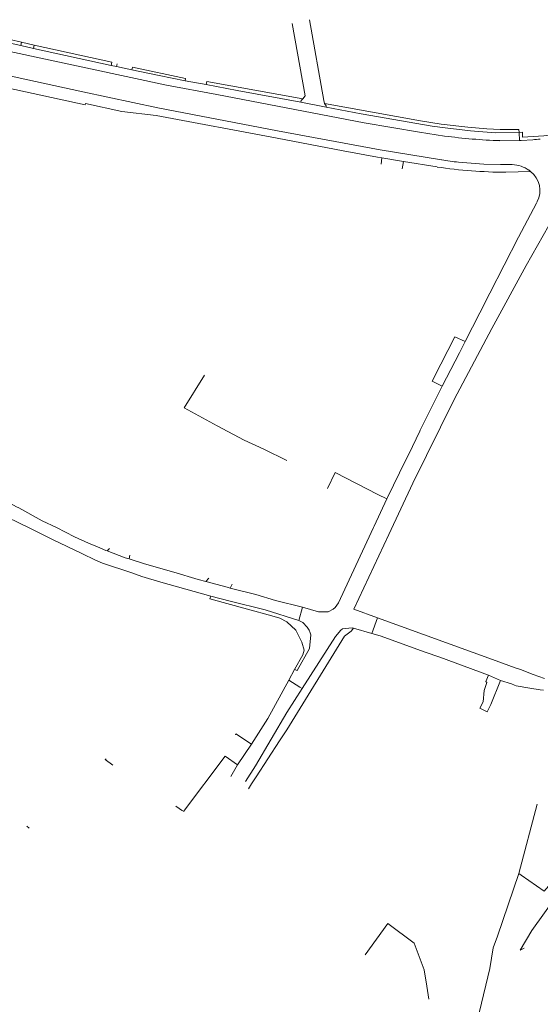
# Model space of a CAD drawing. Extents: x 145000 to 155000, y 457500 to 470000.
# Tile 323 of 548: x 148937 to 149060, y 466250 to 466483. Entities that reach past the tile are written whole.
import ezdxf

# ---------------------------------------------------------------- set-up
doc = ezdxf.new("R2010")
doc.units = 0
doc.header["$LTSCALE"] = 0.2
doc.header["$MEASUREMENT"] = 0
doc.layers.add('kant verharding', color=252, linetype='Continuous', lineweight=0)

msp = doc.modelspace()

# ---------------------------------------------------------------- linework, layer by layer
at = {"layer": 'kant verharding', "lineweight": 0}
for p, q in [((149001.3, 466482.06), (149004.35, 466464.98)), ((149008.83, 466463.82), (149005.39, 466482.96)), ((148928.58, 466479.53), (148937.2, 466477.65)), ((148937.01, 466476.83), (148928.44, 466478.7)), ((148937.2, 466477.65), (148937.01, 466476.83)), ((148937.2, 466477.65), (148940.17, 466476.97)), ((148940.17, 466476.97), (148939.99, 466476.16)), ((148940.17, 466476.97), (148958.55, 466472.93)), ((148939.99, 466476.16), (148937.01, 466476.83)), ((148958.41, 466472.14), (148939.99, 466476.16)), ((148958.55, 466472.93), (148958.41, 466472.14)), ((148959.87, 466472.55), (148959.67, 466471.86)), ((148959.67, 466471.86), (148958.41, 466472.14)), ((148963.35, 466471.06), (148959.67, 466471.86)), ((148963.35, 466471.06), (148963.47, 466471.73)), ((148963.47, 466471.73), (148975.99, 466469.03)), ((148975.99, 466469.03), (148975.91, 466468.52)), ((148980.89, 466467.61), (148975.91, 466468.52)), ((148980.89, 466467.61), (148981.05, 466468.36)), ((148981.05, 466468.36), (149003.8, 466464.26)), ((149009.32, 466462.28), (149003.38, 466463.41)), ((149004.35, 466464.98), (149003.8, 466464.26)), ((149008.92, 466463.14), (149008.83, 466463.82)), ((149055.05, 466456.28), (149055.14, 466454.37)), ((149050.51, 466454.33), (149055.14, 466454.37)), ((149022.34, 466448.79), (149022.56, 466450.28)), ((149027.64, 466449.43), (149022.56, 466450.28)), ((149027.38, 466447.69), (149027.64, 466449.43)), ((149035.63, 466448.1), (149027.64, 466449.43)), ((149057.76, 466447.04), (149051.9, 466446.85)), ((149057.39, 466447.32), (149057.76, 466447.04)), ((149059.14, 466439.57), (149059.3, 466439.89)), ((149031.63, 466385.78), (149036.86, 466396.19)), ((149029.87, 466373.27), (149024.2, 466361.14)), ((149021.58, 466370.62), (149023.71, 466369.52)), ((149020.68, 466363.09), (149023.71, 466369.52)), ((149012.74, 466345.97), (149020.55, 466362.8)), ((149020.55, 466362.8), (149020.68, 466363.09)), ((148958.05, 466357.83), (148957.44, 466357.23)), ((148962.68, 466355.33), (148962.81, 466356.23)), ((148981.53, 466350.82), (148980.84, 466350.01)), ((148986.61, 466348.44), (148987.09, 466349.36)), ((149002.9, 466340.79), (149003.71, 466343.89)), ((149020.18, 466337.69), (149021.52, 466341.4)), ((149021.52, 466341.4), (149049.58, 466331.23)), ((149015.23, 466338.27), (149015.84, 466338.92)), ((149015.84, 466338.92), (149020.18, 466337.69)), ((149049.58, 466331.23), (149054.08, 466329.59)), ((149000.47, 466326.67), (149001.83, 466329.19)), ((149047.8, 466327.79), (149048.49, 466327.5)), ((149054.08, 466329.59), (149055.4, 466329.2)), ((149055.4, 466329.2), (149058.36, 466328.01)), ((149058.36, 466328.01), (149061.1, 466327.01)), ((149000.47, 466326.67), (149003.11, 466324.98)), ((149048.49, 466327.5), (149050.64, 466326.59)), ((149050.64, 466326.59), (149053.27, 466325.75)), ((149053.27, 466325.75), (149053.95, 466325.44)), ((149053.95, 466325.44), (149054.37, 466325.31)), ((149000, 466318.95), (149003.64, 466324.65)), ((149003.11, 466324.98), (149003.64, 466324.65)), ((149054.37, 466325.31), (149057.57, 466324.76)), ((149057.57, 466324.76), (149060.01, 466324.37)), ((149060.01, 466324.37), (149060.81, 466324.31)), ((148998.31, 466312.29), (149000, 466314.88)), ((148991.67, 466311.47), (148988.34, 466306.57)), ((148992.78, 466303.77), (148998.31, 466312.29)), ((148988.34, 466306.57), (148986.73, 466303.86)), ((148990.91, 466300.89), (148991.68, 466302.09)), ((148991.68, 466302.09), (148992.78, 466303.77)), ((148975.34, 466295.68), (148973.72, 466296.79)), ((149059.29, 466297.26), (149054.96, 466280.89)), ((148939.03, 466291.61), (148938.44, 466292.07)), ((149054.96, 466280.89), (149049.91, 466266.05)), ((149055.52, 466280.5), (149054.96, 466280.89))]:
    msp.add_line(p, q, dxfattribs=at)
at = {"layer": 'kant verharding', "lineweight": 0, "flags": 128}
for points in [[(148906.76, 466481.48), (148924.76, 466477.51), (148971.55, 466467.43), (148983.41, 466465.22), (149018.37, 466458.53), (149031.45, 466456.33), (149037.41, 466455.42)], [(148905.15, 466476.06), (148917.28, 466473.36), (148951.71, 466465.86), (148969.44, 466462.09), (148997.79, 466456.69), (149022.12, 466452.16), (149036.7, 466449.77)], [(149022.56, 466450.28), (149021.47, 466450.46), (149013.38, 466451.96), (148997.71, 466454.91), (148969.06, 466460.31), (148960.92, 466461.26), (148952.34, 466463.11), (148952.28, 466462.8), (148933.75, 466466.86), (148933.85, 466467.43), (148913.47, 466471.89), (148913.58, 466472.33), (148906.19, 466473.89)], [(148975.91, 466468.52), (148969.78, 466469.74), (148963.35, 466471.06)], [(149003.38, 466463.41), (148988.26, 466466.2), (148980.89, 466467.61)], [(149003.8, 466464.26), (149003.44, 466463.8), (149003.38, 466463.41)], [(149009.32, 466462.28), (149009.38, 466462.55), (149008.92, 466463.14)], [(149008.92, 466463.14), (149031.66, 466459.04), (149036.58, 466458.22), (149042.88, 466457.51), (149047.37, 466457.12), (149050.54, 466456.98)], [(149055.05, 466456.28), (149049.51, 466456.21), (149048.4, 466456.27), (149043.54, 466456.65), (149037.53, 466457.36), (149034.43, 466457.76), (149017.63, 466460.71), (149009.32, 466462.28)], [(149050.54, 466456.98), (149050.81, 466456.97), (149055, 466456.98), (149055.05, 466456.28)], [(149055.05, 466456.28), (149055.83, 466456.34), (149055.87, 466455.19), (149060.89, 466455.51), (149064.81, 466455.94)], [(149058.27, 466454.55), (149055.54, 466454.39), (149055.14, 466454.37)], [(149040.69, 466449.27), (149046.69, 466448.8), (149050.66, 466448.67), (149053.41, 466448.68)], [(149059.14, 466439.57), (149054.94, 466431.46), (149048.14, 466418.24), (149045.75, 466413.55), (149042.28, 466406.81)], [(149062.12, 466434.26), (149056.73, 466424.75), (149048.58, 466409.88), (149039.66, 466393.03), (149029.87, 466373.27)], [(149036.86, 466396.19), (149034.47, 466397.38), (149036.53, 466401.47), (149039.8, 466407.88), (149042.28, 466406.81)], [(149036.86, 466396.19), (149040.9, 466404.13), (149042.28, 466406.81)], [(148980.52, 466398.8), (148975.73, 466391.1), (148983.56, 466386.8), (148989.92, 466383.47), (148994.54, 466381.32), (149000, 466378.64)], [(149023.71, 466369.52), (149023.88, 466369.88), (149026.72, 466375.68), (149029.81, 466381.96), (149031.52, 466385.56), (149031.63, 466385.78)], [(148955.2, 466358.16), (148953.04, 466359.07), (148949.7, 466360.6), (148945.43, 466362.77), (148942.04, 466364.32), (148936.54, 466367.43), (148935.99, 466367.69), (148925.25, 466373.58), (148916.31, 466378.57), (148915.76, 466378.9)], [(149009.64, 466371.97), (149011.46, 466375.83), (149021.58, 466370.62)], [(148944.5, 466359.91), (148939, 466362.72), (148933.95, 466365.14), (148930.54, 466367.01)], [(149024.2, 466361.14), (149015.91, 466343.44), (149021.52, 466341.4)], [(148954.7, 466355.03), (148951.46, 466356.6), (148944.5, 466359.91)], [(148957.44, 466357.23), (148957.18, 466357.32), (148955.2, 466358.16)], [(148962.68, 466355.33), (148961.72, 466355.63), (148957.44, 466357.23)], [(148982.03, 466346.54), (148970.15, 466349.86), (148965.66, 466351.18), (148963.33, 466352.01), (148956.35, 466354.31), (148954.7, 466355.03)], [(148980.84, 466350.01), (148979.05, 466350.5), (148973.26, 466352.23), (148966.34, 466354.21), (148962.68, 466355.33)], [(148986.61, 466348.44), (148985.89, 466348.62), (148980.84, 466350.01)], [(149001.83, 466329.19), (149003.79, 466332.64), (149004.1, 466333.71), (149003.58, 466335.64), (149002.15, 466338.49), (149000, 466340.47), (148998.39, 466341.28), (148996.45, 466341.87), (148990.68, 466343.43), (148981.81, 466345.9), (148982.03, 466346.54)], [(148982.03, 466346.54), (148986.62, 466345.32), (148994.92, 466343.26), (149002.9, 466340.79)], [(149003.71, 466343.89), (148997.38, 466345.53), (148992.66, 466346.92), (148986.61, 466348.44)], [(149003.71, 466343.89), (149007.52, 466342.84), (149009.79, 466342.78), (149011.03, 466343.44), (149011.49, 466343.85), (149012.28, 466344.97), (149012.74, 466345.97)], [(149002.9, 466340.79), (149003.85, 466340.27), (149004.86, 466339.15), (149005.28, 466338.49), (149005.57, 466337.86), (149005.68, 466337.39), (149005.36, 466334.11), (149002.48, 466328.96), (149001.83, 466329.19)], [(149000, 466314.88), (149013.71, 466337.09), (149015.23, 466338.27)], [(149003.64, 466324.65), (149011.53, 466337), (149012.8, 466338.48), (149013.18, 466338.82), (149015.51, 466339.01), (149015.84, 466338.92)], [(149020.18, 466337.69), (149022.14, 466337.14), (149032.76, 466333.3), (149036.27, 466332.12), (149047.8, 466327.79)], [(149046.4, 466319.7), (149045.78, 466320.04), (149046.51, 466321.48), (149046.77, 466324.2), (149047.38, 466326.07), (149047.16, 466326.3), (149047.8, 466327.79)], [(148991.67, 466311.47), (148995.55, 466317.56), (149000.47, 466326.67)], [(149050.64, 466326.59), (149048.35, 466320.87)], [(149048.35, 466320.87), (149047.5, 466319.11), (149046.4, 466319.7)], [(148990.21, 466302.65), (148992.61, 466306.4), (149000, 466318.95)], [(148987.9, 466313.67), (148987.98, 466313.92), (148991.67, 466311.47)], [(149088.48, 466313.73), (149066.93, 466283.51), (149060.97, 466276.67), (149055.52, 466280.5)], [(149091.11, 466312.64), (149067.48, 466280.45), (149058.08, 466267.38), (149055.31, 466262.72), (149056.23, 466263.18)], [(148957.2, 466308.04), (148957.03, 466307.89), (148958.83, 466306.55)], [(148988.34, 466306.57), (148985.42, 466308.65), (148975.55, 466295.53)], [(149018.59, 466261.64), (149023.99, 466269.08), (149030.22, 466264.38), (149032.58, 466258.11), (149033.19, 466254.2), (149033.63, 466251.11)], [(149049.91, 466266.05), (149048.89, 466263.32), (149048.11, 466258.43), (149045.66, 466248.23), (149044.2, 466242.54)]]:
    msp.add_lwpolyline(points, dxfattribs=at)
at = {"layer": 'kant verharding', "lineweight": 0}
for centre, radius, start, end in [((149055.04, 466588.01), 133.75, 262.4268, 268.0597), ((149043.13, 466485.36), 36.17, 259.7692, 266.1399), ((149054.43, 466442.58), 5.56, 331.1049, 53.2675)]:
    msp.add_arc(centre, radius, start, end, dxfattribs=at)
at = {"layer": 'kant verharding', "lineweight": 0, "extrusion": (0, 0, -1)}
for centre, radius, start, end in [((-149051.47, 466561.32), 106.98, 265.3879, 266.355), ((-149052.87, 466565.76), 118.92, 270.4682, 278.3378), ((-149053.04, 466441.12), 7.57, 92.8355, 125.0521)]:
    msp.add_arc(centre, radius, start, end, dxfattribs=at)

doc.saveas('drawing.dxf')
